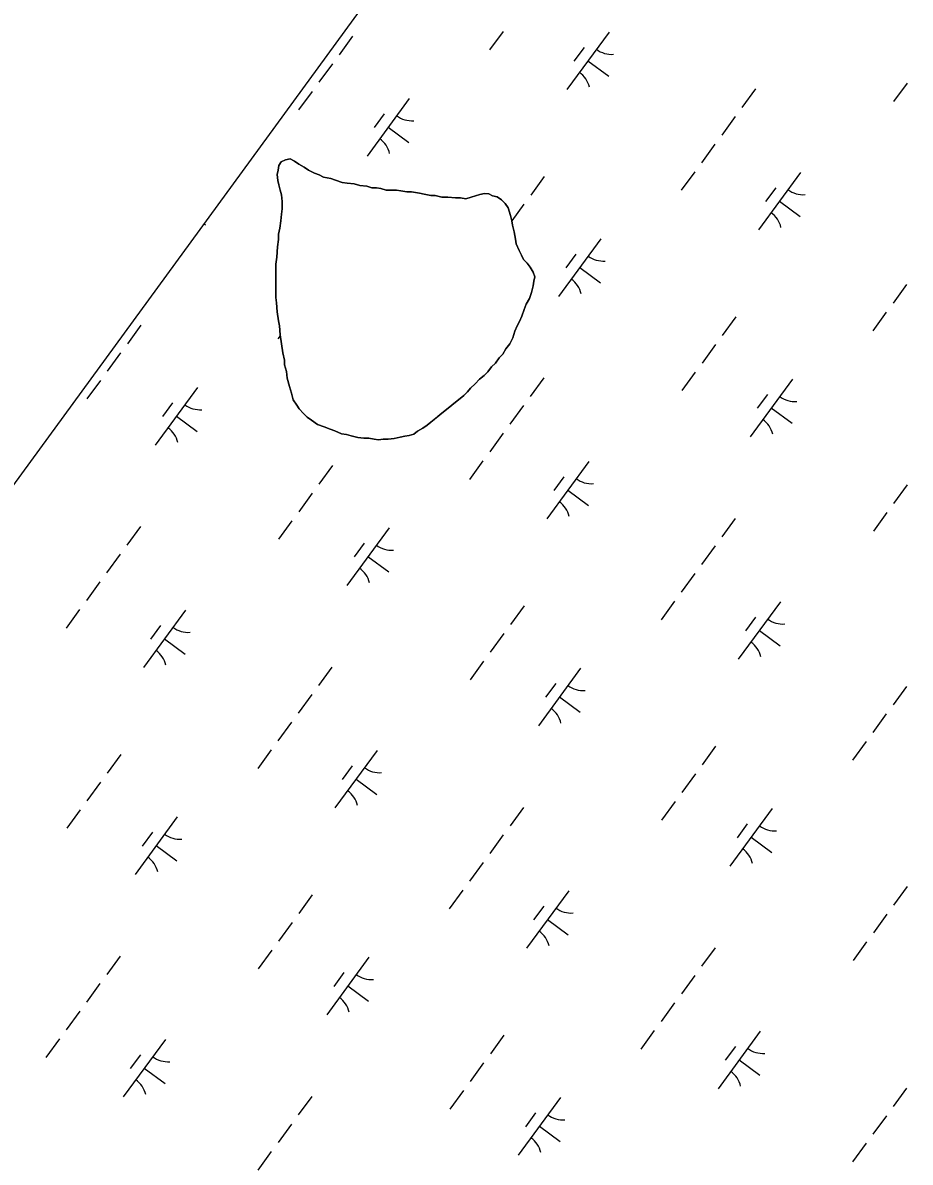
# Model space of a CAD drawing. Extents: x 3905714 to 3926767, y 183354 to 205755.
# Drawn here: x 3912599 to 3913220, y 193713 to 194512 of the extents above; entities that cross this region are included whole.
import ezdxf

# ---------------------------------------------------------------- set-up
doc = ezdxf.new("R2010")
doc.units = 0
for name, color, linetype in [('V-GRID-FRAM', 7, 'Continuous'), ('V-TOPO-SHOR', 7, 'Continuous'), ('V-WETL-SWMP', 7, 'Continuous')]:
    doc.layers.add(name, color=color, linetype=linetype)

msp = doc.modelspace()

# ---------------------------------------------------------------- linework, layer by layer
at = {"layer": 'V-GRID-FRAM'}
msp.add_lwpolyline([(3924287.85, 196971.08), (3915521.38, 185005.59), (3909313.29, 189695.82), (3918205.93, 201877.91), (3924287.85, 196971.08)], dxfattribs=at)
at = {"layer": 'V-TOPO-SHOR'}
for points in [[(3912890.97, 194236.93), (3912887.82, 194234.34), (3912884.67, 194231.75), (3912882.04, 194229.68), (3912878.9, 194227.6), (3912875.23, 194225.54), (3912872.61, 194223.46), (3912869.47, 194222.43), (3912866.33, 194221.93), (3912863.19, 194221.43), (3912859.01, 194220.4), (3912854.83, 194219.91), (3912851.17, 194219.93), (3912848.03, 194219.43), (3912844.9, 194219.97), (3912841.25, 194220.51), (3912837.59, 194220.53), (3912833.42, 194221.08), (3912828.72, 194222.15), (3912825.59, 194223.21), (3912821.94, 194223.76), (3912817.25, 194225.87), (3912814.12, 194226.94), (3912809.96, 194228.53), (3912805.26, 194230.12), (3912801.1, 194233.28), (3912797.98, 194235.39), (3912795.39, 194238.02), (3912792.27, 194241.17), (3912790.72, 194243.79), (3912788.13, 194247.46), (3912787.11, 194252.17), (3912785.57, 194256.88), (3912784.04, 194262.63), (3912783.54, 194267.34), (3912782, 194272.05), (3912782.02, 194275.18), (3912781.01, 194280.41), (3912780, 194286.68), (3912778.99, 194292.96), (3912778.51, 194299.23), (3912778, 194302.89), (3912777, 194309.16), (3912776.51, 194315.43), (3912776.01, 194319.09), (3912776.04, 194323.27), (3912776.07, 194328.49), (3912776.09, 194333.2), (3912776.13, 194339.46), (3912776.15, 194342.6), (3912776.7, 194347.3), (3912777.26, 194354.61), (3912777.82, 194359.83), (3912777.84, 194363.48), (3912778.91, 194367.65), (3912779.46, 194372.88), (3912780.01, 194377.57), (3912780.55, 194381.23), (3912780.58, 194386.45), (3912780.09, 194391.15), (3912779.06, 194394.29), (3912778.04, 194397.96), (3912777.54, 194401.09), (3912777.04, 194405.27), (3912777.58, 194408.4), (3912778.12, 194411.54), (3912779.7, 194414.14), (3912782.84, 194415.69), (3912785.98, 194416.19), (3912789.11, 194414.61), (3912792.23, 194412.5), (3912795.87, 194410.39), (3912798.99, 194408.28), (3912803.16, 194406.17), (3912806.29, 194405.1), (3912809.41, 194403.52), (3912814.63, 194402.44), (3912817.76, 194401.38), (3912822.45, 194399.78), (3912826.1, 194399.24), (3912830.8, 194398.69), (3912834.97, 194397.62), (3912839.67, 194397.07), (3912843.32, 194396.01), (3912846.45, 194395.99), (3912849.59, 194395.45), (3912853.23, 194394.38), (3912856.89, 194394.36), (3912860.55, 194394.34), (3912863.68, 194393.8), (3912867.86, 194393.25), (3912870.99, 194393.23), (3912876.73, 194392.15), (3912879.86, 194391.61), (3912884.55, 194390.54), (3912887.69, 194390.52), (3912892.38, 194389.45), (3912896.56, 194389.43), (3912901.78, 194388.87), (3912905.44, 194388.85), (3912909.09, 194388.31)], [(3912909.09, 194388.31), (3912912.75, 194389.33), (3912915.89, 194390.36), (3912919.03, 194391.38), (3912922.17, 194391.89), (3912925.3, 194391.87), (3912927.91, 194390.29), (3912931.04, 194389.75), (3912934.16, 194387.64), (3912936.76, 194385.01), (3912938.83, 194381.87), (3912940.36, 194376.63), (3912941.39, 194372.97), (3912941.89, 194369.83), (3912942.91, 194365.12), (3912943.92, 194359.9), (3912944.43, 194356.76), (3912946.49, 194352.05), (3912948.04, 194348.9), (3912949.59, 194345.76), (3912952.18, 194343.13), (3912954.25, 194340.51), (3912956.32, 194336.84), (3912957.35, 194333.7), (3912956.81, 194330.57), (3912956.27, 194327.44), (3912955.2, 194322.74), (3912953.6, 194318.57), (3912951.49, 194314.41), (3912949.9, 194310.76), (3912948.31, 194306.07), (3912946.72, 194302.42), (3912945.13, 194299.3), (3912943.55, 194295.65), (3912941.95, 194290.96), (3912939.84, 194286.79), (3912937.2, 194283.15), (3912935.09, 194279.51), (3912932.47, 194276.91), (3912929.83, 194273.27), (3912927.21, 194270.67), (3912924.57, 194267.03), (3912921.95, 194264.44), (3912918.8, 194261.85), (3912915.64, 194258.73), (3912912.49, 194255.61), (3912910.39, 194253.01), (3912907.76, 194250.42), (3912890.97, 194236.93)]]:
    msp.add_lwpolyline(points, dxfattribs=at)
at = {"layer": 'V-WETL-SWMP'}
for p, q in [((3911739.83, 193019.96), (3912911.49, 194625.01)), ((3912935.25, 194505.43), (3912925.79, 194492.53)), ((3913009.43, 194505.11), (3912979.88, 194464.77)), ((3912829.83, 194502.14), (3912820.38, 194489.24)), ((3912991.98, 194494.34), (3912984.88, 194484.66)), ((3912815.65, 194482.78), (3912806.19, 194469.88)), ((3912994.65, 194484.94), (3913009.17, 194474.3)), ((3913111.98, 194465.21), (3913102.52, 194452.3)), ((3913218.14, 194469.25), (3913208.68, 194456.34)), ((3912801.47, 194463.42), (3912792.01, 194450.52)), ((3912869.47, 194458.59), (3912839.92, 194418.26)), ((3912852.02, 194447.82), (3912844.93, 194438.14)), ((3913097.79, 194445.85), (3913088.34, 194432.94)), ((3912854.7, 194438.42), (3912869.22, 194427.79)), ((3913083.61, 194426.49), (3913074.15, 194413.58)), ((3912778.12, 194411.54), (3912777.58, 194408.4)), ((3912779.7, 194414.14), (3912778.12, 194411.54)), ((3912782.84, 194415.69), (3912779.7, 194414.14)), ((3912785.98, 194416.19), (3912782.84, 194415.69)), ((3912789.11, 194414.61), (3912785.98, 194416.19)), ((3912792.23, 194412.5), (3912789.11, 194414.61)), ((3912795.87, 194410.39), (3912792.23, 194412.5)), ((3912798.99, 194408.28), (3912795.87, 194410.39)), ((3912777.58, 194408.4), (3912777.04, 194405.27)), ((3912777.04, 194405.27), (3912777.54, 194401.09)), ((3912777.54, 194401.09), (3912778.04, 194397.96)), ((3912803.16, 194406.17), (3912798.99, 194408.28)), ((3912806.29, 194405.1), (3912803.16, 194406.17)), ((3912809.41, 194403.52), (3912806.29, 194405.1)), ((3912814.63, 194402.44), (3912809.41, 194403.52)), ((3912817.76, 194401.38), (3912814.63, 194402.44)), ((3912822.45, 194399.78), (3912817.76, 194401.38)), ((3912964.01, 194403.84), (3912954.56, 194390.93)), ((3913069.42, 194407.13), (3913059.97, 194394.22)), ((3913143.61, 194406.8), (3913114.06, 194366.47)), ((3912778.04, 194397.96), (3912779.06, 194394.29)), ((3912779.06, 194394.29), (3912780.09, 194391.15)), ((3912826.1, 194399.24), (3912822.45, 194399.78)), ((3912830.8, 194398.69), (3912826.1, 194399.24)), ((3912834.97, 194397.62), (3912830.8, 194398.69)), ((3912839.67, 194397.07), (3912834.97, 194397.62)), ((3912843.32, 194396.01), (3912839.67, 194397.07)), ((3912846.46, 194395.99), (3912843.32, 194396.01)), ((3912849.59, 194395.45), (3912846.46, 194395.99)), ((3912853.24, 194394.38), (3912849.59, 194395.45)), ((3912856.89, 194394.36), (3912853.24, 194394.38)), ((3912860.55, 194394.34), (3912856.89, 194394.36)), ((3912863.68, 194393.8), (3912860.55, 194394.34)), ((3912867.85, 194393.25), (3912863.68, 194393.8)), ((3912870.99, 194393.23), (3912867.85, 194393.25)), ((3912876.73, 194392.15), (3912870.99, 194393.23)), ((3913126.16, 194396.03), (3913119.06, 194386.35)), ((3912780.09, 194391.15), (3912780.58, 194386.45)), ((3912780.58, 194386.45), (3912780.55, 194381.23)), ((3912879.86, 194391.61), (3912876.73, 194392.15)), ((3912884.55, 194390.54), (3912879.86, 194391.61)), ((3912887.69, 194390.52), (3912884.55, 194390.54)), ((3912892.38, 194389.45), (3912887.69, 194390.52)), ((3912896.56, 194389.43), (3912892.38, 194389.45)), ((3912901.78, 194388.87), (3912896.56, 194389.43)), ((3912905.44, 194388.85), (3912901.78, 194388.87)), ((3912909.09, 194388.31), (3912905.44, 194388.85)), ((3912912.75, 194389.33), (3912909.09, 194388.31)), ((3912919.03, 194391.38), (3912912.75, 194389.33)), ((3912922.17, 194391.89), (3912919.03, 194391.38)), ((3912925.31, 194391.87), (3912922.17, 194391.89)), ((3912927.91, 194390.29), (3912925.31, 194391.87)), ((3912931.04, 194389.75), (3912927.91, 194390.29)), ((3912934.16, 194387.64), (3912931.04, 194389.75)), ((3912936.76, 194385.01), (3912934.16, 194387.64)), ((3912938.83, 194381.86), (3912936.76, 194385.01)), ((3913128.83, 194386.63), (3913143.35, 194376)), ((3912780.01, 194377.57), (3912779.46, 194372.87)), ((3912780.55, 194381.23), (3912780.01, 194377.57)), ((3912940.36, 194376.63), (3912938.83, 194381.86)), ((3912949.83, 194384.48), (3912941.39, 194372.96)), ((3912725.88, 194370.75), (3912726.68, 194370.17)), ((3912779.46, 194372.87), (3912778.91, 194367.65)), ((3912941.39, 194372.97), (3912940.36, 194376.63)), ((3912941.89, 194369.83), (3912941.39, 194372.97)), ((3912942.91, 194365.13), (3912941.89, 194369.83)), ((3912777.84, 194363.48), (3912777.82, 194359.83)), ((3912778.91, 194367.65), (3912777.84, 194363.48)), ((3912943.92, 194359.9), (3912942.91, 194365.13)), ((3912777.26, 194354.61), (3912776.7, 194347.3)), ((3912777.82, 194359.83), (3912777.26, 194354.61)), ((3912944.43, 194356.76), (3912943.92, 194359.9)), ((3912946.49, 194352.05), (3912944.43, 194356.76)), ((3913003.65, 194360.29), (3912974.1, 194319.95)), ((3912776.7, 194347.3), (3912776.15, 194342.6)), ((3912948.04, 194348.9), (3912946.49, 194352.05)), ((3912949.58, 194345.76), (3912948.04, 194348.9)), ((3912952.18, 194343.13), (3912949.58, 194345.76)), ((3912986.2, 194349.52), (3912979.11, 194339.84)), ((3912776.13, 194339.46), (3912776.09, 194333.2)), ((3912776.15, 194342.6), (3912776.13, 194339.46)), ((3912954.25, 194340.51), (3912952.18, 194343.13)), ((3912956.32, 194336.84), (3912954.25, 194340.51)), ((3912957.35, 194333.7), (3912956.32, 194336.84)), ((3912988.88, 194340.12), (3913003.4, 194329.48)), ((3912776.09, 194333.2), (3912776.07, 194328.49)), ((3912956.27, 194327.44), (3912956.81, 194330.57)), ((3912956.81, 194330.57), (3912957.35, 194333.7)), ((3912776.04, 194323.27), (3912776.01, 194319.09)), ((3912776.07, 194328.49), (3912776.04, 194323.27)), ((3912953.6, 194318.57), (3912955.2, 194322.74)), ((3912955.2, 194322.74), (3912956.27, 194327.44)), ((3913217.79, 194328.18), (3913208.33, 194315.28)), ((3912776.01, 194319.09), (3912776.51, 194315.43)), ((3912776.51, 194315.43), (3912777, 194309.16)), ((3912949.9, 194310.76), (3912951.49, 194314.41)), ((3912951.49, 194314.41), (3912953.6, 194318.57)), ((3912777, 194309.16), (3912778, 194302.89)), ((3912946.72, 194302.42), (3912948.31, 194306.07)), ((3912948.31, 194306.07), (3912949.9, 194310.76)), ((3913098.19, 194305.53), (3913088.74, 194292.62)), ((3913203.6, 194308.82), (3913194.15, 194295.92)), ((3912681.52, 194299.71), (3912672.06, 194286.8)), ((3912778, 194302.89), (3912778.51, 194299.23)), ((3912778.51, 194299.23), (3912778.99, 194292.96)), ((3912943.55, 194295.65), (3912945.13, 194299.3)), ((3912945.13, 194299.3), (3912946.72, 194302.42)), ((3912779.1, 194292.31), (3912777.47, 194290.09)), ((3912778.99, 194292.96), (3912781.01, 194280.41)), ((3912939.84, 194286.79), (3912941.95, 194290.96)), ((3912941.95, 194290.96), (3912943.55, 194295.65)), ((3912935.09, 194279.51), (3912937.2, 194283.15)), ((3912937.2, 194283.15), (3912939.84, 194286.79)), ((3913084.01, 194286.17), (3913074.55, 194273.26)), ((3912667.34, 194280.35), (3912657.88, 194267.44)), ((3912781.01, 194280.41), (3912782.02, 194275.18)), ((3912782.02, 194275.18), (3912782, 194272.05)), ((3912927.21, 194270.67), (3912929.83, 194273.27)), ((3912929.83, 194273.27), (3912932.47, 194276.91)), ((3912932.47, 194276.91), (3912935.09, 194279.51)), ((3912782, 194272.05), (3912783.54, 194267.34)), ((3912783.54, 194267.34), (3912784.04, 194262.63)), ((3912921.95, 194264.44), (3912924.57, 194267.03)), ((3912924.57, 194267.03), (3912927.21, 194270.67)), ((3913069.82, 194266.81), (3913060.37, 194253.9)), ((3912653.15, 194260.99), (3912643.69, 194248.08)), ((3912784.04, 194262.63), (3912785.57, 194256.88)), ((3912912.49, 194255.61), (3912915.65, 194258.73)), ((3912915.65, 194258.73), (3912918.8, 194261.84)), ((3912918.8, 194261.84), (3912921.95, 194264.44)), ((3912963.66, 194262.77), (3912954.21, 194249.87)), ((3913137.83, 194261.98), (3913108.28, 194221.65)), ((3912721.16, 194256.15), (3912691.61, 194215.82)), ((3912785.57, 194256.88), (3912787.11, 194252.17)), ((3912787.11, 194252.17), (3912788.13, 194247.46)), ((3912890.97, 194236.93), (3912907.76, 194250.42)), ((3912907.76, 194250.42), (3912910.39, 194253.01)), ((3912910.39, 194253.01), (3912912.49, 194255.61)), ((3913120.38, 194251.21), (3913113.29, 194241.53)), ((3912703.71, 194245.39), (3912696.61, 194235.71)), ((3912788.13, 194247.46), (3912790.72, 194243.79)), ((3912790.72, 194243.79), (3912792.27, 194241.17)), ((3912792.27, 194241.17), (3912795.39, 194238.02)), ((3912949.48, 194243.41), (3912940.02, 194230.51)), ((3913123.06, 194241.81), (3913137.58, 194231.17)), ((3912706.38, 194235.99), (3912720.9, 194225.35)), ((3912795.39, 194238.02), (3912797.98, 194235.39)), ((3912797.98, 194235.39), (3912801.1, 194233.28)), ((3912801.1, 194233.28), (3912805.26, 194230.12)), ((3912884.67, 194231.75), (3912890.97, 194236.93)), ((3912805.26, 194230.12), (3912809.96, 194228.53)), ((3912809.96, 194228.53), (3912814.12, 194226.94)), ((3912814.12, 194226.94), (3912817.25, 194225.87)), ((3912817.25, 194225.87), (3912821.94, 194223.76)), ((3912872.61, 194223.46), (3912875.23, 194225.54)), ((3912875.23, 194225.54), (3912878.9, 194227.6)), ((3912878.9, 194227.6), (3912882.04, 194229.67)), ((3912882.04, 194229.67), (3912884.67, 194231.75)), ((3912821.94, 194223.76), (3912825.59, 194223.21)), ((3912825.59, 194223.21), (3912828.72, 194222.15)), ((3912828.72, 194222.15), (3912833.42, 194221.08)), ((3912833.42, 194221.08), (3912837.59, 194220.53)), ((3912837.59, 194220.53), (3912841.25, 194220.51)), ((3912841.25, 194220.51), (3912844.9, 194219.97)), ((3912844.9, 194219.97), (3912848.03, 194219.43)), ((3912848.03, 194219.43), (3912851.17, 194219.93)), ((3912851.17, 194219.93), (3912854.83, 194219.91)), ((3912854.83, 194219.91), (3912859.01, 194220.41)), ((3912859.01, 194220.41), (3912863.19, 194221.43)), ((3912863.19, 194221.43), (3912866.33, 194221.93)), ((3912866.33, 194221.93), (3912869.47, 194222.43)), ((3912869.47, 194222.43), (3912872.61, 194223.46)), ((3912935.29, 194224.05), (3912925.84, 194211.15)), ((3912815.7, 194201.4), (3912806.24, 194188.49)), ((3912921.11, 194204.69), (3912911.65, 194191.79)), ((3912995.29, 194204.36), (3912965.74, 194164.03)), ((3912977.84, 194193.6), (3912970.75, 194183.92)), ((3913218.19, 194187.87), (3913208.73, 194174.96)), ((3912801.51, 194182.04), (3912792.06, 194169.13)), ((3912980.52, 194184.2), (3912995.04, 194173.56)), ((3912787.33, 194162.68), (3912777.87, 194149.77)), ((3913097.84, 194164.47), (3913088.39, 194151.56)), ((3913204, 194168.51), (3913194.55, 194155.6)), ((3912681.17, 194158.64), (3912671.71, 194145.73)), ((3912855.34, 194157.85), (3912825.79, 194117.52)), ((3912837.89, 194147.08), (3912830.79, 194137.4)), ((3912666.98, 194139.28), (3912657.53, 194126.37)), ((3912840.56, 194137.68), (3912855.08, 194127.04)), ((3913083.66, 194145.11), (3913074.2, 194132.2)), ((3913069.47, 194125.75), (3913060.02, 194112.84)), ((3912652.8, 194119.92), (3912643.34, 194107.01)), ((3913055.29, 194106.39), (3913045.83, 194093.48)), ((3913129.47, 194106.06), (3913099.92, 194065.72)), ((3912638.62, 194100.56), (3912629.16, 194087.65)), ((3912712.8, 194100.23), (3912683.25, 194059.9)), ((3912949.88, 194103.09), (3912940.42, 194090.19)), ((3912695.35, 194089.47), (3912688.25, 194079.79)), ((3913112.02, 194095.29), (3913104.93, 194085.61)), ((3912935.69, 194083.73), (3912926.24, 194070.83)), ((3913114.7, 194085.89), (3913129.22, 194075.25)), ((3912698.02, 194080.07), (3912712.54, 194069.43)), ((3912815.35, 194060.34), (3912805.89, 194047.43)), ((3912921.51, 194064.37), (3912912.05, 194051.47)), ((3912989.52, 194059.54), (3912959.97, 194019.21)), ((3912972.07, 194048.78), (3912964.97, 194039.1)), ((3913217.84, 194046.8), (3913208.38, 194033.89)), ((3912801.16, 194040.98), (3912791.71, 194028.07)), ((3912974.74, 194039.38), (3912989.26, 194028.74)), ((3913203.65, 194027.44), (3913194.2, 194014.53)), ((3912786.98, 194021.62), (3912777.52, 194008.71)), ((3912772.8, 194002.26), (3912763.34, 193989.35)), ((3912846.98, 194001.93), (3912817.43, 193961.59)), ((3913084.06, 194004.79), (3913074.6, 193991.88)), ((3913189.47, 194008.08), (3913180.01, 193995.17)), ((3912667.38, 193998.96), (3912657.93, 193986.06)), ((3912829.53, 193991.16), (3912822.43, 193981.48)), ((3912653.2, 193979.6), (3912643.74, 193966.7)), ((3912832.2, 193981.76), (3912846.72, 193971.12)), ((3913069.87, 193985.43), (3913060.42, 193972.52)), ((3912949.53, 193962.03), (3912940.07, 193949.12)), ((3913055.69, 193966.07), (3913046.23, 193953.16)), ((3912639.02, 193960.24), (3912629.56, 193947.34)), ((3912707.02, 193955.41), (3912677.47, 193915.08)), ((3913123.7, 193961.24), (3913094.15, 193920.9)), ((3913106.25, 193950.47), (3913099.15, 193940.79)), ((3912689.57, 193944.64), (3912682.48, 193934.96)), ((3912935.34, 193942.67), (3912925.89, 193929.76)), ((3913108.92, 193941.07), (3913123.44, 193930.43)), ((3912692.25, 193935.24), (3912706.77, 193924.61)), ((3912921.16, 193923.31), (3912911.7, 193910.4)), ((3913218.24, 193906.48), (3913208.78, 193893.58)), ((3912801.56, 193900.66), (3912792.11, 193887.75)), ((3912906.98, 193903.95), (3912897.52, 193891.04)), ((3912981.16, 193903.62), (3912951.61, 193863.29)), ((3912963.71, 193892.85), (3912956.61, 193883.17)), ((3912966.38, 193883.45), (3912980.9, 193872.82)), ((3913204.05, 193887.12), (3913194.6, 193874.22)), ((3912787.38, 193881.3), (3912777.92, 193868.39)), ((3913189.87, 193867.76), (3913180.41, 193854.86)), ((3912773.2, 193861.94), (3912763.74, 193849.03)), ((3913083.71, 193863.72), (3913074.25, 193850.82)), ((3912667.03, 193857.9), (3912657.58, 193844.99)), ((3912841.2, 193857.11), (3912811.65, 193816.77)), ((3912823.75, 193846.34), (3912816.66, 193836.66)), ((3913069.52, 193844.36), (3913060.07, 193831.46)), ((3912652.85, 193838.54), (3912643.39, 193825.63)), ((3912826.43, 193836.94), (3912840.95, 193826.3)), ((3912638.67, 193819.18), (3912629.21, 193806.27)), ((3913055.34, 193825), (3913045.88, 193812.1)), ((3912935.74, 193802.35), (3912926.29, 193789.44)), ((3913041.15, 193805.64), (3913031.7, 193792.74)), ((3913115.34, 193805.32), (3913085.79, 193764.98)), ((3912624.48, 193799.82), (3912615.03, 193786.91)), ((3912698.66, 193799.49), (3912669.11, 193759.16)), ((3913097.89, 193794.55), (3913090.79, 193784.87)), ((3912681.21, 193788.72), (3912674.12, 193779.04)), ((3912683.89, 193779.32), (3912698.41, 193768.69)), ((3912921.56, 193782.99), (3912912.1, 193770.08)), ((3913100.56, 193785.15), (3913115.08, 193774.51)), ((3912907.37, 193763.63), (3912897.92, 193750.72)), ((3913217.89, 193765.42), (3913208.43, 193752.51)), ((3912801.21, 193759.59), (3912791.76, 193746.69)), ((3912975.38, 193758.8), (3912945.83, 193718.47)), ((3912957.93, 193748.03), (3912950.84, 193738.35)), ((3912787.03, 193740.23), (3912777.57, 193727.33)), ((3912960.61, 193738.63), (3912975.13, 193728)), ((3913203.7, 193746.06), (3913194.25, 193733.15)), ((3913189.52, 193726.7), (3913180.06, 193713.79)), ((3912772.84, 193720.87), (3912763.39, 193707.97))]:
    msp.add_line(p, q, dxfattribs=at)
for centre, start, end in [((3913011.17, 194507.08), 232.99998, 274.54364), ((3912978.52, 194462.52), 12.99998, 54.54364), ((3912871.22, 194460.57), 232.99998, 274.54364), ((3912838.57, 194416), 12.99998, 54.54364), ((3913145.35, 194408.78), 232.99998, 274.54364), ((3913112.7, 194364.21), 12.99998, 54.54364), ((3913005.39, 194362.26), 232.99998, 274.54364), ((3912972.75, 194317.7), 12.99998, 54.54364), ((3913139.57, 194263.95), 232.99998, 274.54364), ((3912722.9, 194258.13), 232.99998, 274.54364), ((3913106.93, 194219.39), 12.99998, 54.54364), ((3912690.25, 194213.57), 12.99998, 54.54364), ((3912997.03, 194206.34), 232.99998, 274.54364), ((3912964.39, 194161.78), 12.99998, 54.54364), ((3912857.08, 194159.82), 232.99998, 274.54364), ((3912824.43, 194115.26), 12.99998, 54.54364), ((3913131.21, 194108.03), 232.99998, 274.54364), ((3912714.54, 194102.21), 232.99998, 274.54364), ((3913098.57, 194063.47), 12.99998, 54.54364), ((3912681.89, 194057.64), 12.99998, 54.54364), ((3912991.26, 194061.52), 232.99998, 274.54364), ((3912958.61, 194016.95), 12.99998, 54.54364), ((3912848.72, 194003.9), 232.99998, 274.54364), ((3912816.07, 193959.34), 12.99998, 54.54364), ((3913125.44, 193963.21), 232.99998, 274.54364), ((3912708.77, 193957.39), 232.99998, 274.54364), ((3913092.79, 193918.65), 12.99998, 54.54364), ((3912676.12, 193912.82), 12.99998, 54.54364), ((3912982.9, 193905.6), 232.99998, 274.54364), ((3912950.25, 193861.03), 12.99998, 54.54364), ((3912842.94, 193859.08), 232.99998, 274.54364), ((3912810.3, 193814.52), 12.99998, 54.54364), ((3912700.41, 193801.46), 232.99998, 274.54364), ((3913117.08, 193807.29), 232.99998, 274.54364), ((3912667.76, 193756.9), 12.99998, 54.54364), ((3913084.43, 193762.73), 12.99998, 54.54364), ((3912977.12, 193760.77), 232.99998, 274.54364), ((3912944.48, 193716.21), 12.99998, 54.54364)]:
    msp.add_arc(centre, 17.62, start, end, dxfattribs=at)

doc.saveas('drawing.dxf')
